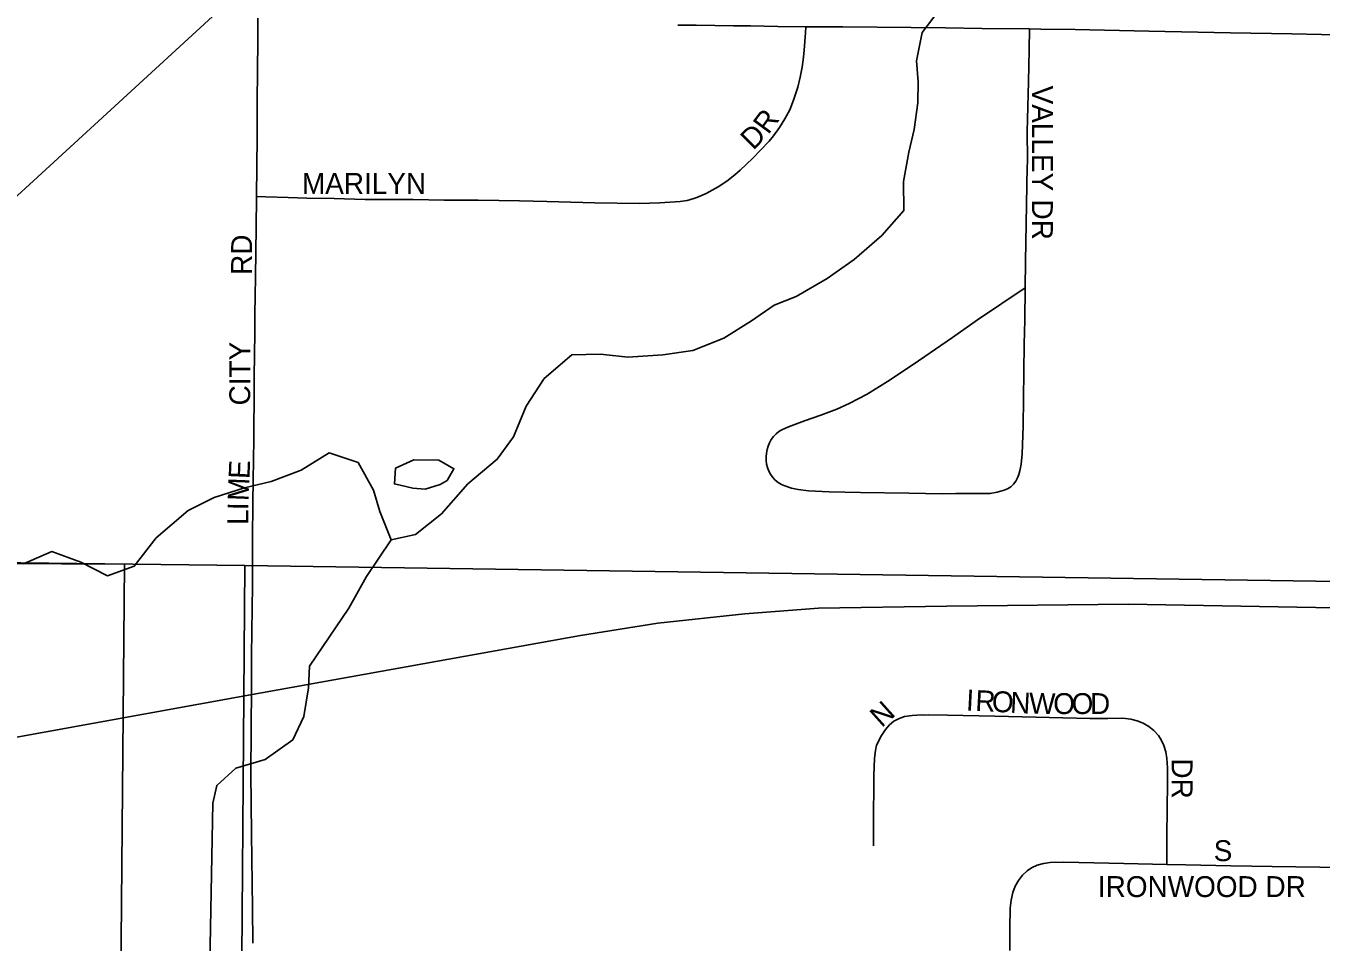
# Model space of a CAD drawing. Extents: x 1443599 to 1910620, y 1028088 to 1361369.
# Drawn here: x 1675768 to 1678868, y 1310290 to 1312483 of the extents above; entities that cross this region are included whole.
import ezdxf

# ---------------------------------------------------------------- set-up
doc = ezdxf.new("R2010")
doc.units = 0
for name, color, linetype in [('GM_X_City_Street', 7, 'Continuous'), ('GM_X_City_Street_Text', 7, 'Continuous'), ('GM_X_Corporation', 7, 'Continuous'), ('GM_X_Minor_Lake', 7, 'Continuous'), ('GM_X_Minor_River', 7, 'Continuous'), ('GM_X_Rail_Line', 7, 'Continuous'), ('GM_X_Section', 7, 'Continuous')]:
    doc.layers.add(name, color=color, linetype=linetype)

msp = doc.modelspace()

# ---------------------------------------------------------------- linework, layer by layer
at = {"layer": 'GM_X_City_Street'}
for points in [[(1676319.9, 1312074.9), (1676320.9, 1312147.2), (1676321.6, 1312216.5), (1676321.9, 1312312.2), (1676322.1, 1312364.1), (1676323.2, 1312459.2), (1676323.5, 1312501.6)], [(1676319.9, 1312074.9), (1676342.5, 1312074.2), (1676395.5, 1312072.6), (1676440.5, 1312071.2), (1676506.1, 1312069.8), (1676580, 1312067.9), (1676695, 1312067.3), (1676768.9, 1312066.2), (1676850.9, 1312066), (1676949.2, 1312064.3), (1677014.9, 1312062.9), (1677129.7, 1312060), (1677236.1, 1312058), (1677285.4, 1312059.3), (1677334.5, 1312062.9), (1677350.7, 1312065.4), (1677366.5, 1312069.7), (1677374.2, 1312072.4), (1677396.5, 1312082.4), (1677425.3, 1312098.3), (1677445.7, 1312111.8), (1677465.1, 1312126.9), (1677477.5, 1312137.6), (1677507, 1312165.9), (1677546.8, 1312207.4), (1677557.5, 1312219.9), (1677571.7, 1312240), (1677584.8, 1312260.9), (1677596.3, 1312282.6), (1677605.7, 1312305.3), (1677615.8, 1312336.5), (1677621.6, 1312360.3), (1677626, 1312384.5), (1677629.2, 1312408.6), (1677630.8, 1312424.8), (1677632.4, 1312445.8), (1677634, 1312466.5), (1677635.2, 1312481.3)], [(1677328.3, 1312484.9), (1677372.6, 1312484.6), (1677461.6, 1312483.4), (1677502.4, 1312483.2), (1677567.7, 1312481.8), (1677635.2, 1312481.3)], [(1677635.2, 1312481.3), (1677723.4, 1312480.6), (1677887.2, 1312479.1), (1677969.2, 1312478.8), (1678056.2, 1312477.3), (1678170.7, 1312476)], [(1678159.8, 1311856.1), (1678160.5, 1311919.6), (1678163, 1312055.9), (1678164.8, 1312147.4), (1678165.3, 1312155.5), (1678165.6, 1312163.7), (1678164.8, 1312229.4), (1678165.5, 1312260), (1678167.7, 1312349.5), (1678169.5, 1312425.9), (1678170.7, 1312476)], [(1678170.7, 1312476), (1678197.8, 1312475.7), (1678279.6, 1312474.7), (1678455.8, 1312470.8), (1678651.3, 1312466.9), (1678798, 1312463.9), (1678869, 1312462.5), (1678950.8, 1312461.1), (1678959, 1312461), (1678990.7, 1312460.5)], [(1676311.6, 1310287.8), (1676310.6, 1310372.3), (1676308.3, 1310549.7), (1676306.4, 1310694.8), (1676307.8, 1310901.7), (1676308.3, 1310977.2), (1676310.5, 1311144.6), (1676310.7, 1311226.2), (1676310.8, 1311255.9), (1676311.6, 1311341.3), (1676312.3, 1311396.9), (1676312.8, 1311443.1), (1676313.4, 1311495.5), (1676313.7, 1311526.4), (1676314.2, 1311585), (1676314.7, 1311643.6), (1676315.7, 1311749.6), (1676316.3, 1311797), (1676316.9, 1311833.3), (1676317.3, 1311885.4), (1676318.1, 1311938.9), (1676319.8, 1312069.6), (1676319.9, 1312074.9)], [(1678159.8, 1311856.1), (1678046.2, 1311779.9), (1677985.9, 1311737.6), (1677891.6, 1311672.4), (1677830.2, 1311631.8), (1677781.4, 1311602.1), (1677738.4, 1311579.1), (1677708.8, 1311565.7), (1677670.5, 1311551.5), (1677632.1, 1311537.9), (1677593.4, 1311523.7), (1677577.8, 1311516.7), (1677570.4, 1311512.1), (1677563.6, 1311506.5), (1677557.5, 1311500.2), (1677552.2, 1311493.1), (1677547.9, 1311485.4), (1677544.6, 1311477.3), (1677542.1, 1311469), (1677540.4, 1311460.5), (1677539.6, 1311451.7), (1677539.8, 1311442.9), (1677541.1, 1311434.3), (1677543.4, 1311425.9), (1677546.6, 1311417.7), (1677550.7, 1311409.9), (1677555.9, 1311402.7), (1677561.9, 1311396.3), (1677568.7, 1311390.6), (1677576.4, 1311385.9), (1677584.4, 1311382.5), (1677600.4, 1311377.1), (1677616.8, 1311373.5), (1677641.7, 1311370.6), (1677691.1, 1311368), (1677765.7, 1311366.7), (1677881.2, 1311364.7), (1677961.4, 1311363.4), (1677994.2, 1311363.7), (1678051.5, 1311364.4), (1678076.3, 1311364.4), (1678093.2, 1311366.9), (1678109.7, 1311371.7), (1678117.8, 1311375.4), (1678125.3, 1311380.3), (1678132, 1311386.5), (1678137.3, 1311393.7), (1678141.4, 1311401.5), (1678144.6, 1311409.7), (1678146.9, 1311418), (1678150.1, 1311434.5), (1678153.1, 1311459.3), (1678155.1, 1311525), (1678157.9, 1311721.8), (1678159.5, 1311779.1), (1678159.8, 1311856.1)], [(1677816.2, 1310785.1), (1677825.5, 1310799.3), (1677835.4, 1310810.4), (1677845.9, 1310818.8), (1677856.8, 1310824.9), (1677871.1, 1310830), (1677889.4, 1310833), (1677911.6, 1310834.1), (1677918.8, 1310833.4), (1677928.4, 1310833.9), (1677973.7, 1310833.7), (1678087.5, 1310830.9), (1678185.7, 1310828.4), (1678315.1, 1310825.2), (1678358.1, 1310825.5), (1678393.7, 1310826), (1678412.7, 1310823.9), (1678428, 1310820.1), (1678442.5, 1310814.4), (1678456.1, 1310806.5), (1678468.3, 1310796.7), (1678478.7, 1310785.2), (1678485.5, 1310774.7), (1678492.2, 1310760.6), (1678496.8, 1310745.6), (1678499.3, 1310730), (1678500.6, 1310707.5), (1678500.3, 1310663.2), (1678499.9, 1310616.3), (1678499.2, 1310536.4), (1678498.7, 1310476.3)], [(1677797, 1310521), (1677797.1, 1310570), (1677798.1, 1310688.2), (1677799.3, 1310730.4), (1677801.3, 1310749.3), (1677804.4, 1310761.4), (1677816.2, 1310785.1)], [(1678123, 1310270.1), (1678123.3, 1310322.8), (1678124, 1310371.8), (1678126.1, 1310390.9), (1678130.5, 1310409.3), (1678136.2, 1310424), (1678143.8, 1310437.7), (1678153.3, 1310450.2), (1678164.7, 1310460.9), (1678174.9, 1310467.9), (1678188.8, 1310474.6), (1678203.8, 1310478.7), (1678219.6, 1310480.7), (1678252.1, 1310481.3), (1678396.4, 1310478.6), (1678498.7, 1310476.3)], [(1678498.7, 1310476.3), (1678544.6, 1310475.2), (1678652.6, 1310472.7), (1678751.3, 1310471.3), (1678922, 1310468.8), (1678966.9, 1310468.3)]]:
    msp.add_lwpolyline(points, dxfattribs=at)
at = {"layer": 'GM_X_Corporation'}
msp.add_lwpolyline([(1675993.4, 1310022.9), (1676004, 1311194.9), (1674644.8, 1311201.7), (1674965.6, 1311540.1), (1674392.1, 1311930.6), (1674137.5, 1312093), (1674149.4, 1312123.8), (1674126.8, 1312175.6), (1674147.2, 1312222.5), (1674163.7, 1312207.5), (1674213.2, 1312304.1), (1674258.9, 1312435), (1674576.1, 1312114.4), (1675006, 1312536), (1675628, 1313156.7), (1675553.4, 1313228.2), (1674503.3, 1313246.2), (1674630.5, 1313762.6), (1670736.6, 1313831.3)], dxfattribs=at)
at = {"layer": 'GM_X_Minor_Lake'}
msp.add_line((1676694.1, 1311376.4), (1676723.9, 1311374), dxfattribs=at)
msp.add_lwpolyline([(1676723.9, 1311374), (1676760, 1311385.6), (1676776.1, 1311395.4), (1676792.4, 1311423.3), (1676756.8, 1311443.7), (1676696.9, 1311444.5), (1676652.8, 1311425), (1676650.3, 1311387), (1676694.1, 1311376.4)], dxfattribs=at)
at = {"layer": 'GM_X_Minor_River'}
for points in [[(1677953.7, 1312520.8), (1677913.1, 1312467.2), (1677900.2, 1312399.2), (1677903.6, 1312349.1), (1677902.9, 1312299), (1677894.1, 1312235), (1677881.4, 1312181.1), (1677868.5, 1312111.1), (1677869.6, 1312041), (1677817, 1311981.5), (1677750.4, 1311924.2), (1677686, 1311878.9), (1677611.6, 1311835.8), (1677559.5, 1311814.4), (1677505.1, 1311777), (1677438.8, 1311735.8), (1677364.6, 1311706.6), (1677292.6, 1311695.5), (1677208.8, 1311690.6), (1677143.1, 1311697.4), (1677075.2, 1311696.2), (1677008.7, 1311639), (1676965.9, 1311573.4)], [(1676965.9, 1311573.4), (1676935, 1311499.6), (1676896.4, 1311446), (1676825.8, 1311386.8), (1676763.1, 1311315.4), (1676700.6, 1311266.1), (1676642.6, 1311252.8), (1676615.5, 1311321.3), (1676600.2, 1311371.6), (1676563.2, 1311438.1), (1676493.7, 1311461.1), (1676427.3, 1311419.8), (1676355.2, 1311392.7), (1676291.1, 1311377.4), (1676219, 1311354.3), (1676156.8, 1311323), (1676080.1, 1311257.8), (1676027.4, 1311190.4), (1675963.3, 1311167.1), (1675899.9, 1311200), (1675830.4, 1311224.9), (1675762.2, 1311195.7)], [(1676642.6, 1311252.8), (1676583.6, 1311165.4), (1676540.7, 1311089.8), (1676447.1, 1310950.7), (1676444.5, 1310898.6), (1676433.6, 1310830.6), (1676406.9, 1310774.8), (1676340.5, 1310727.6), (1676270.4, 1310706.4), (1676224.9, 1310665.3), (1676215.5, 1310622.9)], [(1676215.5, 1310622.9), (1676196.1, 1309601.3), (1676182.8, 1308882.1), (1676184.6, 1307950.2), (1676172.8, 1306736), (1676166.7, 1305351.4), (1676158.1, 1304066.9), (1676156.7, 1303036.8), (1676149.3, 1302461.7), (1676136.8, 1301341.5), (1676129.5, 1300626.1)]]:
    msp.add_lwpolyline(points, dxfattribs=at)
at = {"layer": 'GM_X_Rail_Line'}
for points in [[(1673800.3, 1310290.4), (1677353.6, 1313551.7), (1679039.5, 1315147.8)], [(1673800.3, 1310290.4), (1673900.2, 1310350.6), (1673985.1, 1310404), (1674085, 1310450.5), (1674198.6, 1310494.3), (1674299.8, 1310523), (1674794.8, 1310605.5), (1675331.6, 1310705.9), (1676300.7, 1310881.6), (1677095.8, 1311023.9), (1677280.6, 1311054), (1677488.6, 1311075.9), (1677665.1, 1311089.6), (1677972.7, 1311094.4), (1678407, 1311099.1), (1682619.1, 1311024.3), (1684407.6, 1310996.3), (1684599, 1310991.6), (1686051.3, 1310968.3), (1686681.7, 1310963.6), (1686905.8, 1310968.3)]]:
    msp.add_lwpolyline(points, dxfattribs=at)
at = {"layer": 'GM_X_Section'}
for points in [[(1676291.8, 1311191.9), (1676250.4, 1305773.2), (1673567.6, 1305832.6), (1673608.9, 1311223.5)], [(1678964.9, 1311152.5), (1681724.3, 1310962.1), (1681656.8, 1305541.7), (1678900.7, 1305840.2), (1676250.4, 1305773.2), (1676291.8, 1311191.9)]]:
    msp.add_lwpolyline(points, close=True, dxfattribs=at)

# ---------------------------------------------------------------- texts
at = {"layer": 'GM_X_City_Street_Text'}
for s, rotation, p in [('VALLEY', 270, (1678176.2, 1312340.3)), ('R', 53.4207, (1677545.1, 1312221.2)), ('D', 45.2009, (1677509.1, 1312184.1)), ('MARILYN', 0, (1676428.8, 1312081.2)), ('DR', 270, (1678176.2, 1312067.6)), ('RD', 90, (1676309.4, 1311887.2)), ('CITY', 90, (1676305, 1311574.8)), ('E', 87.514, (1676303.1, 1311398.1)), ('M', 87.796, (1676301, 1311345.4)), ('L', 89.9181, (1676300.6, 1311288.7)), ('I', 88.9941, (1676300.6, 1311323.7)), ('I', 357.0263, (1678017.7, 1310845)), ('R', 357.0357, (1678039.7, 1310843.8)), ('O', 357.0263, (1678079.2, 1310841.8)), ('N', 357.0263, (1678123.1, 1310839.5)), ('W', 359.0535, (1678169, 1310837.1)), ('O', 359.9929, (1678227.1, 1310836.2)), ('O', 359.9929, (1678271.1, 1310836.2)), ('D', 359.9929, (1678315.1, 1310836.2)), ('N', 41.7679, (1677816.4, 1310802.1)), ('DR', 270, (1678510.6, 1310730)), ('S', 0, (1678611.2, 1310484.2)), ('IRONWOOD DR', 0, (1678334, 1310398.2))]:
    msp.add_text(s, height=50, rotation=rotation, dxfattribs=at).set_placement(p)

doc.saveas('drawing.dxf')
